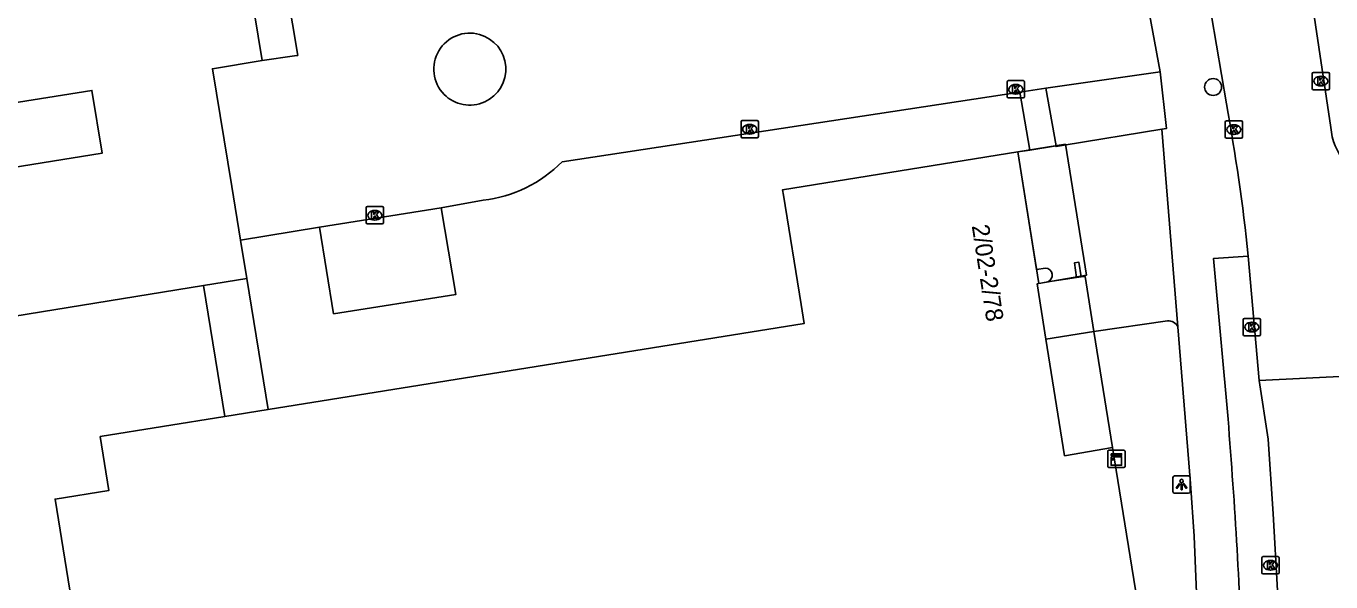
# Model space of a CAD drawing. Extents: x 162074 to 163034, y 381824 to 382557.
# Drawn here: x 162147.1 to 162222.3, y 382299.1 to 382331.1 of the extents above; entities that cross this region are included whole.
import ezdxf

# ---------------------------------------------------------------- set-up
doc = ezdxf.new("R2010")
doc.units = 0
for name, color, linetype in [('IMGEO_Boom', 7, 'Continuous'), ('IMGEO_Groenvoorziening', 7, 'Continuous'), ('IMGEO_Kast', 7, 'Continuous'), ('IMGEO_Kolk', 7, 'Continuous'), ('IMGEO_Lichtpunt', 7, 'Continuous'), ('IMGEO_Pand', 7, 'Continuous'), ('IMGEO_Pand_nummerreeks', 7, 'Continuous'), ('IMGEO_Pand_overbouw', 7, 'Continuous'), ('IMGEO_Parkeervlak_open', 7, 'Continuous'), ('IMGEO_Rijbaan_lokaal_open', 7, 'Continuous'), ('IMGEO_Voetpad_open', 7, 'Continuous')]:
    doc.layers.add(name, color=color, linetype=linetype)

msp = doc.modelspace()

# ---------------------------------------------------------------- linework, layer by layer
at = {"layer": 'IMGEO_Boom'}
msp.add_circle((162215.523, 382327.615), 0.489, dxfattribs=at)
at = {"layer": 'IMGEO_Groenvoorziening'}
msp.add_lwpolyline([(162208.651, 382313.504), (162209.727, 382306.815)], dxfattribs=at)
at = {"layer": 'IMGEO_Kast'}
for p, q in [((162209.446, 382305.734), (162209.446, 382306.575)), ((162209.446, 382306.575), (162209.446, 382305.734)), ((162209.521, 382306.659), (162210.362, 382306.659)), ((162210.362, 382306.659), (162209.521, 382306.659)), ((162210.446, 382306.584), (162210.446, 382305.743)), ((162210.446, 382305.743), (162210.446, 382306.584)), ((162210.371, 382305.659), (162209.53, 382305.659)), ((162209.53, 382305.659), (162210.371, 382305.659))]:
    msp.add_line(p, q, dxfattribs=at)
for points in [[(162209.641, 382306.449), (162210.241, 382306.449), (162210.241, 382306.364), (162209.641, 382306.364), (162209.641, 382306.449)], [(162209.641, 382306.274), (162210.241, 382306.274), (162210.241, 382305.785), (162209.641, 382305.785), (162209.641, 382306.274)]]:
    msp.add_lwpolyline(points, dxfattribs=at)
msp.add_circle((162209.725, 382306.123), 0.0377, dxfattribs=at)
for centre, start, end in [((162209.524, 382306.581), 92.4484, 184.28452), ((162209.524, 382306.581), 92.4484, 184.28452), ((162210.368, 382306.581), 2.4484, 94.28452), ((162210.368, 382306.581), 2.4484, 94.28452), ((162209.524, 382305.737), 182.4484, 274.28452), ((162209.524, 382305.737), 182.4484, 274.28452), ((162210.368, 382305.737), 272.4484, 4.28452), ((162210.368, 382305.737), 272.4484, 4.28452)]:
    msp.add_arc(centre, 0.0779, start, end, dxfattribs=at)
at = {"layer": 'IMGEO_Kolk'}
for p, q in [((162221.24, 382327.531), (162221.24, 382328.383)), ((162221.315, 382328.457), (162222.167, 382328.457)), ((162221.728, 382328.237), (162221.753, 382328.237)), ((162222.241, 382328.383), (162222.241, 382327.531)), ((162203.635, 382327.058), (162203.635, 382327.91)), ((162203.71, 382327.984), (162204.562, 382327.984)), ((162204.123, 382327.764), (162204.148, 382327.764)), ((162204.636, 382327.91), (162204.636, 382327.058)), ((162222.167, 382327.457), (162221.315, 382327.457)), ((162221.751, 382327.677), (162221.726, 382327.677)), ((162204.562, 382326.984), (162203.71, 382326.984)), ((162204.146, 382327.204), (162204.121, 382327.204)), ((162188.289, 382324.753), (162188.289, 382325.605)), ((162188.364, 382325.679), (162189.216, 382325.679)), ((162188.777, 382325.459), (162188.802, 382325.459)), ((162189.29, 382325.605), (162189.29, 382324.753)), ((162216.22, 382324.735), (162216.22, 382325.587)), ((162216.295, 382325.661), (162217.147, 382325.661)), ((162216.708, 382325.441), (162216.733, 382325.441)), ((162217.221, 382325.587), (162217.221, 382324.735)), ((162189.216, 382324.679), (162188.364, 382324.679)), ((162188.8, 382324.899), (162188.775, 382324.899)), ((162217.147, 382324.661), (162216.295, 382324.661)), ((162216.731, 382324.881), (162216.706, 382324.881)), ((162166.738, 382320.713), (162167.59, 382320.713)), ((162166.663, 382319.787), (162166.663, 382320.639)), ((162167.174, 382319.933), (162167.149, 382319.933)), ((162167.151, 382320.493), (162167.176, 382320.493)), ((162167.664, 382320.639), (162167.664, 382319.787)), ((162167.59, 382319.713), (162166.738, 382319.713)), ((162217.255, 382313.335), (162217.255, 382314.187)), ((162217.33, 382314.261), (162218.182, 382314.261)), ((162217.743, 382314.041), (162217.768, 382314.041)), ((162218.256, 382314.187), (162218.256, 382313.335)), ((162218.182, 382313.261), (162217.33, 382313.261)), ((162217.766, 382313.481), (162217.741, 382313.481)), ((162218.334, 382299.587), (162218.334, 382300.439)), ((162218.409, 382300.513), (162219.261, 382300.513)), ((162219.335, 382300.439), (162219.335, 382299.587)), ((162218.845, 382299.733), (162218.82, 382299.733)), ((162218.822, 382300.293), (162218.847, 382300.293)), ((162219.261, 382299.513), (162218.409, 382299.513))]:
    msp.add_line(p, q, dxfattribs=at)
for points in [[(162221.24, 382327.531), (162221.24, 382328.383)], [(162221.315, 382328.457), (162222.167, 382328.457)], [(162222.241, 382328.383), (162222.241, 382327.531)], [(162203.635, 382327.058), (162203.635, 382327.91)], [(162203.71, 382327.984), (162204.562, 382327.984)], [(162203.956, 382327.684), (162204.079, 382327.684), (162204.079, 382327.533), (162204.209, 382327.684), (162204.373, 382327.684), (162204.227, 382327.533), (162204.38, 382327.284), (162204.228, 382327.284), (162204.143, 382327.448), (162204.079, 382327.381), (162204.079, 382327.284), (162203.956, 382327.284), (162203.956, 382327.684)], [(162204.636, 382327.91), (162204.636, 382327.058)], [(162222.167, 382327.457), (162221.315, 382327.457)], [(162221.561, 382328.157), (162221.684, 382328.157), (162221.684, 382328.006), (162221.814, 382328.157), (162221.978, 382328.157), (162221.832, 382328.006), (162221.985, 382327.757), (162221.833, 382327.757), (162221.748, 382327.921), (162221.684, 382327.854), (162221.684, 382327.757), (162221.561, 382327.757), (162221.561, 382328.157)], [(162204.562, 382326.984), (162203.71, 382326.984)], [(162188.289, 382324.753), (162188.289, 382325.605)], [(162188.364, 382325.679), (162189.216, 382325.679)], [(162188.61, 382325.379), (162188.733, 382325.379), (162188.733, 382325.228), (162188.863, 382325.379), (162189.027, 382325.379), (162188.881, 382325.228), (162189.034, 382324.979), (162188.882, 382324.979), (162188.797, 382325.143), (162188.733, 382325.076), (162188.733, 382324.979), (162188.61, 382324.979), (162188.61, 382325.379)], [(162189.29, 382325.605), (162189.29, 382324.753)], [(162216.22, 382324.735), (162216.22, 382325.587)], [(162216.295, 382325.661), (162217.147, 382325.661)], [(162216.541, 382325.361), (162216.664, 382325.361), (162216.664, 382325.21), (162216.794, 382325.361), (162216.958, 382325.361), (162216.812, 382325.21), (162216.965, 382324.961), (162216.813, 382324.961), (162216.728, 382325.125), (162216.664, 382325.058), (162216.664, 382324.961), (162216.541, 382324.961), (162216.541, 382325.361)], [(162217.221, 382325.587), (162217.221, 382324.735)], [(162189.216, 382324.679), (162188.364, 382324.679)], [(162217.147, 382324.661), (162216.295, 382324.661)], [(162166.738, 382320.713), (162167.59, 382320.713)], [(162166.663, 382319.787), (162166.663, 382320.639)], [(162166.984, 382320.413), (162167.107, 382320.413), (162167.107, 382320.262), (162167.237, 382320.413), (162167.401, 382320.413), (162167.255, 382320.262), (162167.408, 382320.013), (162167.256, 382320.013), (162167.171, 382320.177), (162167.107, 382320.11), (162167.107, 382320.013), (162166.984, 382320.013), (162166.984, 382320.413)], [(162167.664, 382320.639), (162167.664, 382319.787)], [(162167.59, 382319.713), (162166.738, 382319.713)], [(162217.255, 382313.335), (162217.255, 382314.187)], [(162217.33, 382314.261), (162218.182, 382314.261)], [(162217.576, 382313.961), (162217.699, 382313.961), (162217.699, 382313.81), (162217.829, 382313.961), (162217.993, 382313.961), (162217.847, 382313.81), (162218, 382313.561), (162217.848, 382313.561), (162217.763, 382313.725), (162217.699, 382313.658), (162217.699, 382313.561), (162217.576, 382313.561), (162217.576, 382313.961)], [(162218.256, 382314.187), (162218.256, 382313.335)], [(162218.182, 382313.261), (162217.33, 382313.261)], [(162218.334, 382299.587), (162218.334, 382300.439)], [(162218.409, 382300.513), (162219.261, 382300.513)], [(162219.335, 382300.439), (162219.335, 382299.587)], [(162218.655, 382300.213), (162218.778, 382300.213), (162218.778, 382300.062), (162218.908, 382300.213), (162219.072, 382300.213), (162218.926, 382300.062), (162219.079, 382299.813), (162218.927, 382299.813), (162218.842, 382299.977), (162218.778, 382299.91), (162218.778, 382299.813), (162218.655, 382299.813), (162218.655, 382300.213)], [(162219.261, 382299.513), (162218.409, 382299.513)]]:
    msp.add_lwpolyline(points, dxfattribs=at)
for centre, start, end in [((162221.317, 382328.381), 91.55205, 178.44795), ((162221.317, 382328.381), 91.55205, 178.44795), ((162222.165, 382328.381), 1.55205, 88.44795), ((162222.165, 382328.381), 1.55205, 88.44795), ((162203.712, 382327.908), 91.55205, 178.44795), ((162203.712, 382327.908), 91.55205, 178.44795), ((162204.56, 382327.908), 1.55205, 88.44795), ((162204.56, 382327.908), 1.55205, 88.44795), ((162221.317, 382327.533), 181.55205, 268.44795), ((162221.317, 382327.533), 181.55205, 268.44795), ((162222.165, 382327.533), 271.55205, 358.44795), ((162222.165, 382327.533), 271.55205, 358.44795), ((162203.712, 382327.06), 181.55205, 268.44795), ((162203.712, 382327.06), 181.55205, 268.44795), ((162204.56, 382327.06), 271.55205, 358.44795), ((162204.56, 382327.06), 271.55205, 358.44795), ((162188.366, 382325.603), 91.55205, 178.44795), ((162188.366, 382325.603), 91.55205, 178.44795), ((162189.214, 382325.603), 1.55205, 88.44795), ((162189.214, 382325.603), 1.55205, 88.44795), ((162216.297, 382325.585), 91.55205, 178.44795), ((162216.297, 382325.585), 91.55205, 178.44795), ((162217.145, 382325.585), 1.55205, 88.44795), ((162217.145, 382325.585), 1.55205, 88.44795), ((162188.366, 382324.755), 181.55205, 268.44795), ((162188.366, 382324.755), 181.55205, 268.44795), ((162189.214, 382324.755), 271.55205, 358.44795), ((162189.214, 382324.755), 271.55205, 358.44795), ((162216.297, 382324.737), 181.55205, 268.44795), ((162216.297, 382324.737), 181.55205, 268.44795), ((162217.145, 382324.737), 271.55205, 358.44795), ((162217.145, 382324.737), 271.55205, 358.44795), ((162166.74, 382320.637), 91.55205, 178.44795), ((162166.74, 382320.637), 91.55205, 178.44795), ((162167.588, 382320.637), 1.55205, 88.44795), ((162167.588, 382320.637), 1.55205, 88.44795), ((162166.74, 382319.789), 181.55205, 268.44795), ((162166.74, 382319.789), 181.55205, 268.44795), ((162167.588, 382319.789), 271.55205, 358.44795), ((162167.588, 382319.789), 271.55205, 358.44795), ((162217.332, 382314.185), 91.55205, 178.44795), ((162217.332, 382314.185), 91.55205, 178.44795), ((162218.18, 382314.185), 1.55205, 88.44795), ((162218.18, 382314.185), 1.55205, 88.44795), ((162217.332, 382313.337), 181.55205, 268.44795), ((162217.332, 382313.337), 181.55205, 268.44795), ((162218.18, 382313.337), 271.55205, 358.44795), ((162218.18, 382313.337), 271.55205, 358.44795), ((162218.411, 382300.437), 91.55205, 178.44795), ((162218.411, 382300.437), 91.55205, 178.44795), ((162219.259, 382300.437), 1.55205, 88.44795), ((162219.259, 382300.437), 1.55205, 88.44795), ((162218.411, 382299.589), 181.55205, 268.44795), ((162218.411, 382299.589), 181.55205, 268.44795), ((162219.259, 382299.589), 271.55205, 358.44795), ((162219.259, 382299.589), 271.55205, 358.44795)]:
    msp.add_arc(centre, 0.0765, start, end, dxfattribs=at)
for centre, major_axis, ratio, start_param, end_param in [((162221.727, 382327.957), (-0.387, 0.002), 0.722429, 4.712389, 7.853982), ((162221.752, 382327.957), (-0.39, 0.002), 0.717154, 1.570796, 4.712389), ((162204.122, 382327.484), (-0.387, 0.002), 0.722429, 4.712389, 7.853982), ((162204.147, 382327.484), (-0.39, 0.002), 0.717154, 1.570796, 4.712389), ((162188.776, 382325.179), (-0.387, 0.002), 0.722429, 4.712389, 7.853982), ((162188.801, 382325.179), (-0.39, 0.002), 0.717154, 1.570796, 4.712389), ((162216.707, 382325.161), (-0.387, 0.002), 0.722429, 4.712389, 7.853982), ((162216.732, 382325.161), (-0.39, 0.002), 0.717154, 1.570796, 4.712389), ((162167.15, 382320.213), (-0.387, 0.002), 0.722429, 4.712389, 7.853982), ((162167.175, 382320.213), (-0.39, 0.002), 0.717154, 1.570796, 4.712389), ((162217.742, 382313.761), (-0.387, 0.002), 0.722429, 4.712389, 7.853982), ((162217.767, 382313.761), (-0.39, 0.002), 0.717154, 1.570796, 4.712389), ((162218.821, 382300.013), (-0.387, 0.002), 0.722429, 4.712389, 7.853982), ((162218.846, 382300.013), (-0.39, 0.002), 0.717154, 1.570796, 4.712389)]:
    msp.add_ellipse(centre, major_axis=major_axis, ratio=ratio, start_param=start_param, end_param=end_param, dxfattribs=at)
at = {"layer": 'IMGEO_Lichtpunt'}
for p, q in [((162213.205, 382305.077), (162213.205, 382304.27)), ((162213.205, 382305.077), (162213.205, 382304.27)), ((162214.107, 382305.172), (162213.299, 382305.172)), ((162214.107, 382305.172), (162213.299, 382305.172)), ((162214.201, 382304.27), (162214.201, 382305.077)), ((162214.201, 382304.27), (162214.201, 382305.077)), ((162213.299, 382304.176), (162214.107, 382304.176)), ((162213.299, 382304.176), (162214.107, 382304.176))]:
    msp.add_line(p, q, dxfattribs=at)
for points in [[(162213.579, 382304.741), (162213.618, 382304.713), (162213.43, 382304.451), (162213.392, 382304.478), (162213.579, 382304.741)], [(162213.681, 382304.693), (162213.728, 382304.693), (162213.728, 382304.371), (162213.681, 382304.371), (162213.681, 382304.693)], [(162213.791, 382304.713), (162213.829, 382304.74), (162214.016, 382304.478), (162213.977, 382304.45), (162213.791, 382304.713)]]:
    msp.add_lwpolyline(points, dxfattribs=at)
msp.add_circle((162213.704, 382304.875), 0.0994, dxfattribs=at)
for centre, start, end in [((162213.299, 382305.077), 90, 180), ((162213.299, 382305.077), 90, 180), ((162214.107, 382305.077), 0, 90), ((162214.107, 382305.077), 0, 90), ((162213.299, 382304.27), 180, 270), ((162213.299, 382304.27), 180, 270), ((162214.107, 382304.27), 270, 0), ((162214.107, 382304.27), 270, 360)]:
    msp.add_arc(centre, 0.0946, start, end, dxfattribs=at)
at = {"layer": 'IMGEO_Pand'}
for points in [[(162160.662, 382329.147), (162156.018, 382357.492), (162147.413, 382356.082)], [(162140.435, 382322.025), (162151.433, 382323.797), (162150.849, 382327.42), (162136.08, 382325.074), (162132.047, 382349.778)], [(162160.662, 382329.147), (162157.8, 382328.668), (162158.914, 382321.873), (162159.42, 382318.784)], [(162161.022, 382309.009), (162191.936, 382313.974), (162191.759, 382315.063), (162190.736, 382321.37), (162190.685, 382321.683), (162204.251, 382323.87)], [(162204.251, 382323.87), (162205.337, 382317.086), (162205.857, 382317.169)], [(162159.42, 382318.784), (162159.783, 382316.571)], [(162207.639, 382316.614), (162207.523, 382317.462), (162207.786, 382317.5), (162207.907, 382316.653)], [(162157.277, 382316.162), (162145.579, 382314.254), (162144.745, 382314.112)], [(162157.277, 382316.162), (162159.783, 382316.571)], [(162158.515, 382308.593), (162157.277, 382316.162)], [(162159.783, 382316.571), (162161.022, 382309.009)], [(162205.98, 382316.373), (162205.37, 382316.255), (162205.881, 382313.058)], [(162207.907, 382316.653), (162207.639, 382316.614)], [(162209.727, 382306.815), (162206.956, 382306.335), (162205.881, 382313.058)], [(162161.022, 382309.009), (162158.515, 382308.593)], [(162150.038, 382295.71), (162148.727, 382303.832), (162151.831, 382304.33), (162151.328, 382307.446), (162158.515, 382308.593)], [(162211.046, 382298.595), (162209.727, 382306.815)]]:
    msp.add_lwpolyline(points, dxfattribs=at)
msp.add_arc((162205.832, 382316.758), 0.412, 291.05831, 86.50973, dxfattribs=at)
at = {"layer": 'IMGEO_Pand_overbouw'}
msp.add_lwpolyline([(162207.006, 382324.315), (162204.251, 382323.87), (162205.467, 382316.272), (162208.224, 382316.763)], close=True, dxfattribs=at)
at = {"layer": 'IMGEO_Parkeervlak_open'}
msp.add_lwpolyline([(162163.984, 382319.519), (162164.787, 382314.532), (162171.836, 382315.639), (162170.993, 382320.64)], dxfattribs=at)
at = {"layer": 'IMGEO_Rijbaan_lokaal_open'}
for points in [[(162170.368, 382343.721), (162167.616, 382343.291), (162168.876, 382336.036), (162161.817, 382334.821), (162162.716, 382329.435), (162162.538, 382329.407), (162160.662, 382329.147)], [(162212.471, 382328.498), (162211.289, 382334.856)], [(162222.317, 382325.276), (162221.18, 382332.89)], [(162216.287, 382326.642), (162215.43, 382331.716)], [(162205.881, 382327.545), (162212.471, 382328.498)], [(162204.365, 382327.326), (162205.881, 382327.545)], [(162177.976, 382323.303), (162204.365, 382327.326)], [(162170.993, 382320.64), (162173.414, 382321.084)], [(162170.993, 382320.64), (162163.984, 382319.519)], [(162159.42, 382318.784), (162163.984, 382319.519)], [(162218.183, 382310.678), (162217.55, 382317.861)], [(162218.183, 382310.678), (162223.599, 382310.953)], [(162219.684, 382281.441), (162219.737, 382282.983), (162219.728, 382283.47), (162219.634, 382288.288), (162219.476, 382293.628), (162219.243, 382298.559), (162218.984, 382302.984), (162218.695, 382307.297), (162218.183, 382310.678)]]:
    msp.add_lwpolyline(points, dxfattribs=at)
for centre, radius, start, end in [((162172.645, 382328.648), 2.079, 74.32979, 224.44702), ((162172.646, 382328.648), 2.079, 224.44277, 74.33404), ((162104.271, 382306.049), 113.893, 5.9529, 10.41691), ((162225.634, 382325.499), 3.324, 183.84559, 257.45997), ((162172.557, 382328.646), 7.61, 276.4688, 315.40865)]:
    msp.add_arc(centre, radius, start, end, dxfattribs=at)
at = {"layer": 'IMGEO_Voetpad_open'}
for points in [[(162212.471, 382328.498), (162212.824, 382325.221), (162212.557, 382325.177)], [(162205.881, 382327.545), (162206.462, 382324.212)], [(162204.946, 382323.977), (162204.365, 382327.326)], [(162212.557, 382325.177), (162206.927, 382324.255), (162206.467, 382324.179), (162206.462, 382324.212)], [(162213.489, 382313.774), (162212.557, 382325.177)], [(162204.251, 382323.87), (162204.946, 382323.977)], [(162206.462, 382324.212), (162204.946, 382323.977)], [(162216.382, 382308.454), (162215.536, 382317.717), (162217.55, 382317.861)], [(162205.98, 382316.373), (162207.639, 382316.614)], [(162207.907, 382316.653), (162208.139, 382316.686), (162208.651, 382313.504)], [(162208.651, 382313.504), (162212.884, 382314.123)], [(162205.881, 382313.058), (162208.651, 382313.504)], [(162213.489, 382313.774), (162214.227, 382304.741), (162214.42, 382301.688), (162214.998, 382287.676), (162215.509, 382274.899)]]:
    msp.add_lwpolyline(points, dxfattribs=at)
for centre, radius, start, end in [((162212.924, 382313.493), 0.631, 26.40458, 93.63761), ((161864.347, 382280.248), 353.164, 2.13946, 4.58094)]:
    msp.add_arc(centre, radius, start, end, dxfattribs=at)

# ---------------------------------------------------------------- texts
at = {"layer": 'IMGEO_Pand_nummerreeks'}
msp.add_text('2/02-2/78', height=1, rotation=278.85199, dxfattribs=at).set_placement((162201.596, 382319.606))

doc.saveas('drawing.dxf')
